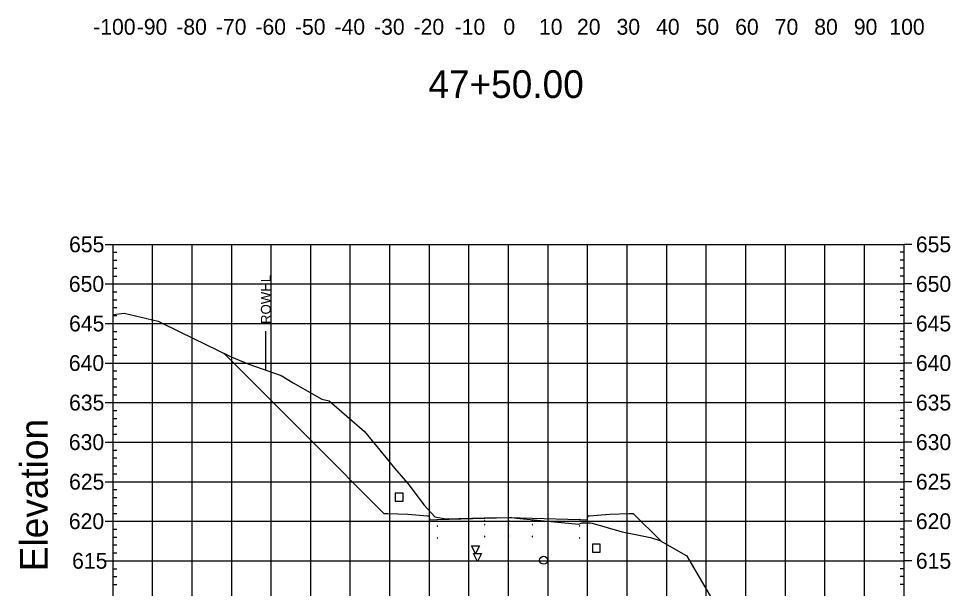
# Model space of a CAD drawing. Extents: x 708103 to 717568, y 374476 to 378707.
# Drawn here: x 712228.1 to 712463.7, y 377867.7 to 378011.7 of the extents above; entities that cross this region are included whole.
import ezdxf

# ---------------------------------------------------------------- set-up
doc = ezdxf.new("R2010")
doc.units = 0
for name, color, linetype in [('1', 7, 'Continuous'), ('10', 7, 'Continuous'), ('13', 7, 'Continuous'), ('14', 7, 'Continuous'), ('22', 7, 'Continuous'), ('4', 7, 'Continuous'), ('57', 7, 'Continuous'), ('60', 7, 'Continuous'), ('Existing', 7, 'Continuous'), ('XS_Right_of_Way', 7, 'Continuous')]:
    doc.layers.add(name, color=color, linetype=linetype)

msp = doc.modelspace()

# ---------------------------------------------------------------- linework, layer by layer
for points in [[(712333.93, 377883.36), (712334.03, 377883.36), (712334.03, 377883.46), (712333.93, 377883.46)], [(712345.93, 377884.72), (712346.03, 377884.72), (712346.03, 377884.82), (712345.93, 377884.82)], [(712345.93, 377883.72), (712346.03, 377883.72), (712346.03, 377883.82), (712345.93, 377883.82)], [(712351.93, 377884.84), (712352.03, 377884.84), (712352.03, 377884.94), (712351.93, 377884.94)], [(712351.93, 377883.84), (712352.03, 377883.84), (712352.03, 377883.94), (712351.93, 377883.94)], [(712357.93, 377884.72), (712358.03, 377884.72), (712358.03, 377884.82), (712357.93, 377884.82)], [(712357.93, 377883.72), (712358.03, 377883.72), (712358.03, 377883.82), (712357.93, 377883.82)], [(712369.93, 377883.36), (712370.03, 377883.36), (712370.03, 377883.46), (712369.93, 377883.46)], [(712333.93, 377880.36), (712334.03, 377880.36), (712334.03, 377880.46), (712333.93, 377880.46)], [(712345.93, 377880.72), (712346.03, 377880.72), (712346.03, 377880.82), (712345.93, 377880.82)], [(712351.93, 377880.84), (712352.03, 377880.84), (712352.03, 377880.94), (712351.93, 377880.94)], [(712357.93, 377880.72), (712358.03, 377880.72), (712358.03, 377880.82), (712357.93, 377880.82)], [(712369.93, 377880.36), (712370.03, 377880.36), (712370.03, 377880.46), (712369.93, 377880.46)]]:
    msp.add_lwpolyline(points, close=True)
at = {"layer": '1'}
for points in [[(712343.65, 377876.45), (712342.65, 377878.45), (712344.65, 377878.45)], [(712344.11, 377874.46), (712343.11, 377876.46), (712345.11, 377876.46)]]:
    msp.add_lwpolyline(points, close=True, dxfattribs=at)
at = {"layer": '10'}
msp.add_lwpolyline([(712323.31, 377889.69), (712325.31, 377889.69), (712325.31, 377891.69), (712323.31, 377891.69)], close=True, dxfattribs=at)
at = {"layer": '13'}
msp.add_circle((712360.85, 377874.77), 1, dxfattribs=at)
at = {"layer": '14'}
for points in [[(712280.08, 377927.04), (712280.08, 377927.09), (712280.08, 377927.04), (712280.03, 377927.04), (712280.08, 377927.04), (712280.08, 377926.99), (712280.08, 377927.04), (712280.13, 377927.04)], [(712333.98, 377885.07), (712333.98, 377885.12), (712333.98, 377885.07), (712333.93, 377885.07), (712333.98, 377885.07), (712333.98, 377885.02), (712333.98, 377885.07), (712334.03, 377885.07)], [(712351.98, 377885.55), (712351.98, 377885.6), (712351.98, 377885.55), (712351.93, 377885.55), (712351.98, 377885.55), (712351.98, 377885.5), (712351.98, 377885.55), (712352.03, 377885.55)], [(712369.98, 377885.07), (712369.98, 377885.12), (712369.98, 377885.07), (712369.93, 377885.07), (712369.98, 377885.07), (712369.98, 377885.02), (712369.98, 377885.07), (712370.03, 377885.07)], [(712390.47, 377879.65), (712390.47, 377879.7), (712390.47, 377879.65), (712390.42, 377879.65), (712390.47, 377879.65), (712390.47, 377879.6), (712390.47, 377879.65), (712390.52, 377879.65)]]:
    msp.add_lwpolyline(points, dxfattribs=at)
at = {"layer": '22'}
msp.add_lwpolyline([(712280.08, 377927.04), (712295.64, 377911.48), (712301.85, 377905.27), (712320.48, 377886.63), (712321.48, 377886.59), (712326.48, 377886.39), (712331.48, 377885.99), (712331.9, 377885.99), (712331.98, 377884.99), (712333.98, 377885.07), (712345.98, 377885.43), (712351.98, 377885.55), (712357.98, 377885.43), (712369.98, 377885.07), (712371.98, 377884.99), (712372.07, 377885.99), (712372.48, 377885.99), (712377.48, 377886.39), (712382.48, 377886.59), (712383.48, 377886.63), (712390.47, 377879.65)], dxfattribs=at)
at = {"layer": '4'}
msp.add_lwpolyline([(712373.19, 377876.85), (712375.19, 377876.85), (712375.19, 377878.85), (712373.19, 377878.85)], close=True, dxfattribs=at)
at = {"layer": '57'}
for p, q in [((712249.98, 377954.63), (712251.98, 377954.63)), ((712251.98, 377954.63), (712451.98, 377954.63)), ((712251.98, 377824.63), (712251.98, 377954.63)), ((712251.98, 377824.63), (712251.98, 377954.63)), ((712261.98, 377824.63), (712261.98, 377954.63)), ((712271.98, 377824.63), (712271.98, 377954.63)), ((712281.98, 377824.63), (712281.98, 377954.63)), ((712291.98, 377824.63), (712291.98, 377954.63)), ((712301.98, 377824.63), (712301.98, 377954.63)), ((712311.98, 377824.63), (712311.98, 377954.63)), ((712321.98, 377824.63), (712321.98, 377954.63)), ((712331.98, 377824.63), (712331.98, 377954.63)), ((712341.98, 377824.63), (712341.98, 377954.63)), ((712351.98, 377824.63), (712351.98, 377954.63)), ((712361.98, 377824.63), (712361.98, 377954.63)), ((712371.98, 377824.63), (712371.98, 377954.63)), ((712381.98, 377824.63), (712381.98, 377954.63)), ((712391.98, 377824.63), (712391.98, 377954.63)), ((712401.98, 377824.63), (712401.98, 377954.63)), ((712411.98, 377824.63), (712411.98, 377954.63)), ((712421.98, 377824.63), (712421.98, 377954.63)), ((712431.98, 377824.63), (712431.98, 377954.63)), ((712441.98, 377824.63), (712441.98, 377954.63)), ((712451.98, 377824.63), (712451.98, 377954.63)), ((712451.98, 377824.63), (712451.98, 377954.63)), ((712453.98, 377954.63), (712451.98, 377954.63)), ((712251.98, 377952.63), (712252.98, 377952.63)), ((712451.98, 377952.63), (712450.98, 377952.63)), ((712251.98, 377950.63), (712252.98, 377950.63)), ((712451.98, 377950.63), (712450.98, 377950.63)), ((712251.98, 377948.63), (712252.98, 377948.63)), ((712451.98, 377948.63), (712450.98, 377948.63)), ((712249.98, 377944.63), (712251.98, 377944.63)), ((712251.98, 377946.63), (712252.98, 377946.63)), ((712251.98, 377944.63), (712451.98, 377944.63)), ((712451.98, 377946.63), (712450.98, 377946.63)), ((712453.98, 377944.63), (712451.98, 377944.63)), ((712251.98, 377942.63), (712252.98, 377942.63)), ((712451.98, 377942.63), (712450.98, 377942.63)), ((712251.98, 377940.63), (712252.98, 377940.63)), ((712451.98, 377940.63), (712450.98, 377940.63)), ((712251.98, 377938.63), (712252.98, 377938.63)), ((712451.98, 377938.63), (712450.98, 377938.63)), ((712251.98, 377936.63), (712252.98, 377936.63)), ((712451.98, 377936.63), (712450.98, 377936.63)), ((712249.98, 377934.63), (712251.98, 377934.63)), ((712251.98, 377934.63), (712451.98, 377934.63)), ((712453.98, 377934.63), (712451.98, 377934.63)), ((712251.98, 377932.63), (712252.98, 377932.63)), ((712251.98, 377930.63), (712252.98, 377930.63)), ((712451.98, 377932.63), (712450.98, 377932.63)), ((712451.98, 377930.63), (712450.98, 377930.63)), ((712251.98, 377928.63), (712252.98, 377928.63)), ((712451.98, 377928.63), (712450.98, 377928.63)), ((712251.98, 377926.63), (712252.98, 377926.63)), ((712451.98, 377926.63), (712450.98, 377926.63)), ((712249.98, 377924.63), (712251.98, 377924.63)), ((712251.98, 377924.63), (712451.98, 377924.63)), ((712453.98, 377924.63), (712451.98, 377924.63)), ((712251.98, 377922.63), (712252.98, 377922.63)), ((712451.98, 377922.63), (712450.98, 377922.63)), ((712251.98, 377920.63), (712252.98, 377920.63)), ((712451.98, 377920.63), (712450.98, 377920.63)), ((712251.98, 377918.63), (712252.98, 377918.63)), ((712251.98, 377916.63), (712252.98, 377916.63)), ((712451.98, 377918.63), (712450.98, 377918.63)), ((712451.98, 377916.63), (712450.98, 377916.63)), ((712249.98, 377914.63), (712251.98, 377914.63)), ((712251.98, 377914.63), (712451.98, 377914.63)), ((712453.98, 377914.63), (712451.98, 377914.63)), ((712251.98, 377912.63), (712252.98, 377912.63)), ((712451.98, 377912.63), (712450.98, 377912.63)), ((712251.98, 377910.63), (712252.98, 377910.63)), ((712451.98, 377910.63), (712450.98, 377910.63)), ((712251.98, 377908.63), (712252.98, 377908.63)), ((712451.98, 377908.63), (712450.98, 377908.63)), ((712249.98, 377904.63), (712251.98, 377904.63)), ((712251.98, 377906.63), (712252.98, 377906.63)), ((712251.98, 377904.63), (712451.98, 377904.63)), ((712451.98, 377906.63), (712450.98, 377906.63)), ((712453.98, 377904.63), (712451.98, 377904.63)), ((712251.98, 377902.63), (712252.98, 377902.63)), ((712451.98, 377902.63), (712450.98, 377902.63)), ((712251.98, 377900.63), (712252.98, 377900.63)), ((712451.98, 377900.63), (712450.98, 377900.63)), ((712251.98, 377898.63), (712252.98, 377898.63)), ((712451.98, 377898.63), (712450.98, 377898.63)), ((712251.98, 377896.63), (712252.98, 377896.63)), ((712451.98, 377896.63), (712450.98, 377896.63)), ((712249.98, 377894.63), (712251.98, 377894.63)), ((712251.98, 377894.63), (712451.98, 377894.63)), ((712453.98, 377894.63), (712451.98, 377894.63)), ((712251.98, 377892.63), (712252.98, 377892.63)), ((712251.98, 377890.63), (712252.98, 377890.63)), ((712451.98, 377892.63), (712450.98, 377892.63)), ((712451.98, 377890.63), (712450.98, 377890.63)), ((712251.98, 377888.63), (712252.98, 377888.63)), ((712451.98, 377888.63), (712450.98, 377888.63)), ((712251.98, 377886.63), (712252.98, 377886.63)), ((712451.98, 377886.63), (712450.98, 377886.63)), ((712249.98, 377884.63), (712251.98, 377884.63)), ((712251.98, 377884.63), (712451.98, 377884.63)), ((712453.98, 377884.63), (712451.98, 377884.63)), ((712251.98, 377882.63), (712252.98, 377882.63)), ((712451.98, 377882.63), (712450.98, 377882.63)), ((712251.98, 377880.63), (712252.98, 377880.63)), ((712251.98, 377878.63), (712252.98, 377878.63)), ((712451.98, 377880.63), (712450.98, 377880.63)), ((712451.98, 377878.63), (712450.98, 377878.63)), ((712251.98, 377876.63), (712252.98, 377876.63)), ((712451.98, 377876.63), (712450.98, 377876.63)), ((712249.98, 377874.63), (712251.98, 377874.63)), ((712251.98, 377874.63), (712451.98, 377874.63)), ((712453.98, 377874.63), (712451.98, 377874.63)), ((712251.98, 377872.63), (712252.98, 377872.63)), ((712451.98, 377872.63), (712450.98, 377872.63)), ((712251.98, 377870.63), (712252.98, 377870.63)), ((712451.98, 377870.63), (712450.98, 377870.63)), ((712251.98, 377868.63), (712252.98, 377868.63)), ((712451.98, 377868.63), (712450.98, 377868.63))]:
    msp.add_line(p, q, dxfattribs=at)
at = {"layer": 'Existing'}
msp.add_lwpolyline([(712251.98, 377936.92), (712254.76, 377937.24), (712263.43, 377935.25), (712263.92, 377935), (712268.87, 377932.55), (712281.82, 377926.18), (712286.32, 377924.34), (712294.47, 377921.48), (712297.53, 377919.63), (712304.79, 377915.52), (712306.67, 377915.03), (712315.59, 377907.28), (712321.36, 377900.24), (712323.16, 377898.02), (712326.49, 377894.17), (712330.69, 377888.68), (712333.32, 377885.78), (712336.09, 377885.25), (712349.18, 377885.59), (712349.87, 377885.53), (712352.24, 377885.6), (712352.8, 377885.55), (712353.97, 377885.45), (712369.76, 377883.88), (712370.48, 377884.27), (712372.73, 377884.2), (712373.15, 377884.14), (712380.73, 377881.99), (712387.89, 377880.56), (712390.23, 377879.79), (712396.93, 377876), (712396.97, 377875.95), (712407.99, 377857.1)], dxfattribs=at)
at = {"layer": 'XS_Right_of_Way'}
msp.add_line((712290.55, 377932.72), (712290.55, 377922.72), dxfattribs=at)

# ---------------------------------------------------------------- texts
at = {"layer": '1'}
msp.add_text('47+50.00', height=7, dxfattribs=at).set_placement((712331.71, 377991.63))
at = {"layer": '14'}
for p in [(712321.45, 377886.54), (712321.45, 377885.88), (712326.45, 377885.68), (712377.45, 377885.68), (712382.45, 377886.54), (712382.45, 377885.88)]:
    msp.add_text('+', height=0.1, dxfattribs=at).set_placement(p)
at = {"layer": '57'}
for s, p in [('-100', (712246.97, 378007.63)), ('-90', (712257.98, 378007.63)), ('-80', (712267.98, 378007.63)), ('-70', (712277.98, 378007.63)), ('-60', (712287.98, 378007.63)), ('-50', (712297.98, 378007.63)), ('-40', (712307.98, 378007.63)), ('-30', (712317.98, 378007.63)), ('-20', (712327.98, 378007.63)), ('-10', (712338.37, 378007.63)), ('0', (712350.69, 378007.63)), ('10', (712359.68, 378007.63)), ('20', (712369.29, 378007.63)), ('30', (712379.29, 378007.63)), ('40', (712389.29, 378007.63)), ('50', (712399.29, 378007.63)), ('60', (712409.29, 378007.63)), ('70', (712419.29, 378007.63)), ('80', (712429.29, 378007.63)), ('90', (712439.29, 378007.63)), ('100', (712448.28, 378007.63)), ('655', (712240.86, 377952.63)), ('655', (712454.98, 377952.63)), ('650', (712240.81, 377942.63)), ('650', (712454.98, 377942.63)), ('645', (712240.86, 377932.63)), ('645', (712454.98, 377932.63)), ('640', (712240.81, 377922.63)), ('640', (712454.98, 377922.63)), ('635', (712240.86, 377912.63)), ('635', (712454.98, 377912.63)), ('630', (712240.81, 377902.63)), ('630', (712454.98, 377902.63)), ('625', (712240.86, 377892.63)), ('625', (712454.98, 377892.63)), ('620', (712240.81, 377882.63)), ('620', (712454.98, 377882.63)), ('615', (712241.63, 377872.63)), ('615', (712454.98, 377872.63))]:
    msp.add_text(s, height=4, dxfattribs=at).set_placement(p)
at = {"layer": '60'}
msp.add_text('Elevation', height=7, rotation=90, dxfattribs=at).set_placement((712235.48, 377871.99))
at = {"layer": 'XS_Right_of_Way'}
msp.add_text('ROWHL', height=2.5, rotation=90, dxfattribs=at).set_placement((712291.87, 377934.48))

doc.saveas('drawing.dxf')
